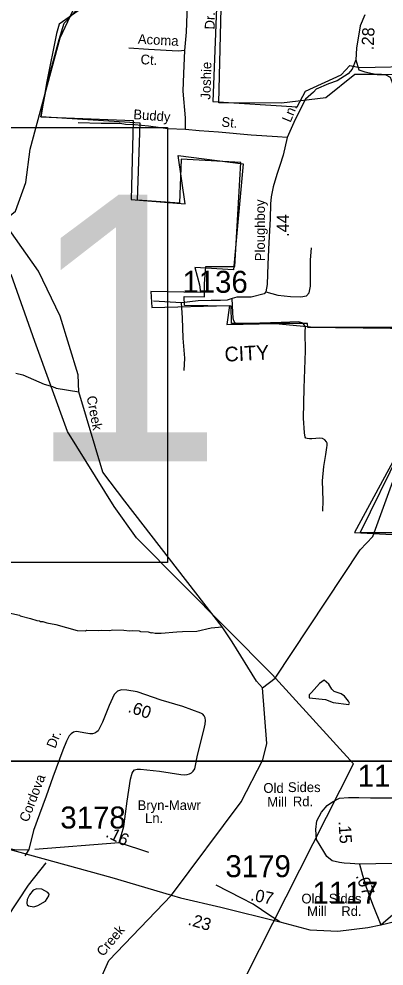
# Model space of a CAD drawing. Extents: x 1551653 to 1702041, y 811336 to 920032.
# Drawn here: x 1598429 to 1600880, y 829932 to 836287 of the extents above; entities that cross this region are included whole.
import ezdxf

# ---------------------------------------------------------------- set-up
doc = ezdxf.new("R2010")
doc.units = 0
for name, color, linetype in [('Old_Level_10', 7, 'Continuous'), ('Old_Level_11', 7, 'Continuous'), ('Old_Level_17', 7, 'Continuous'), ('Old_Level_19', 7, 'Continuous'), ('Old_Level_21', 7, 'Continuous'), ('Old_Level_28', 7, 'Continuous'), ('Old_Level_3', 7, 'Continuous'), ('Old_Level_31', 7, 'Continuous'), ('Old_Level_32', 7, 'Continuous'), ('Old_Level_35', 7, 'Continuous'), ('Old_Level_48', 7, 'Continuous'), ('Old_Level_49', 7, 'Continuous'), ('Old_Level_50', 7, 'Continuous'), ('Old_Level_59', 7, 'Continuous'), ('Old_Level_62', 7, 'Continuous'), ('Old_Level_63', 7, 'Continuous'), ('Old_Level_8', 7, 'Continuous')]:
    doc.layers.add(name, color=color, linetype=linetype)

msp = doc.modelspace()

# ---------------------------------------------------------------- linework, layer by layer
at = {"layer": 'Old_Level_28'}
for points in [[(1598278.891, 830739.447), (1599052.819, 830525.449), (1599453.178, 830408.016)], [(1599453.178, 830408.016), (1599514.44, 830390.902), (1599783.418, 830326.558), (1600180.305, 830228.098)], [(1600858.955, 830208.616), (1601017.494, 830245.941), (1601098.317, 830261.494), (1601213.335, 830280.157), (1601295.468, 830297.678), (1601373.817, 830322.704)], [(1600180.305, 830228.098), (1600381.523, 830175.37), (1600570.616, 830166.063), (1600771.915, 830189.953), (1600858.955, 830208.616)]]:
    msp.add_lwpolyline(points, dxfattribs=at)
at = {"layer": 'Old_Level_3'}
msp.add_lwpolyline([(1599427.263, 832639.9), (1592590.746, 832639.9), (1592590.746, 835089.795), (1592590.746, 835558.502), (1593094.94, 835558.502), (1599427.263, 835558.502), (1599427.263, 832639.9)], dxfattribs=at)
at = {"layer": 'Old_Level_31'}
msp.add_line((1599450.291, 830406.536), (1599450.291, 830406.536), dxfattribs=at)
at = {"layer": 'Old_Level_32'}
for points in [[(1600749.983, 836313.73), (1600719.542, 836241.366), (1600695.612, 836090.745), (1600689.313, 836012.381), (1600666.04, 835950.3), (1600639.844, 835919.018), (1600564.772, 835871.792), (1600506.859, 835850.326), (1600423.206, 835815.981), (1600407.09, 835794.439), (1600352.466, 835748.222), (1600313.857, 835675.238), (1600273.103, 835591.521), (1600229.504, 835491.286), (1600202.4, 835373.302), (1600180.951, 835302.464), (1600159.502, 835242.359), (1600135.908, 835160.788), (1600123.038, 835092.097), (1600116.603, 835047.018), (1600114.55, 834944.967), (1600105.971, 834786.118), (1600099.536, 834642.295), (1600095.618, 834503.932), (1600087.042, 834456.078), (1600075.942, 834442.661), (1599988, 834419.049), (1599909.5, 834420.472), (1599891.478, 834419.049), (1599859.304, 834410.462), (1599825.775, 834399.66), (1599780.873, 834397.975), (1599718.813, 834396.63), (1599631.941, 834395.436), (1599520.794, 834381.829), (1599333.304, 834392.236)], [(1600715.96, 830616.089), (1600652.005, 830620.048), (1600610.98, 830622.002), (1600579.723, 830625.911), (1600530.883, 830637.64), (1600495.718, 830666.962), (1600476.183, 830700.193), (1600427.343, 830782.293), (1600421.482, 830848.755), (1600429.297, 830907.398), (1600460.554, 830964.087), (1600497.672, 831009.046), (1600532.836, 831034.458), (1600581.676, 831057.915), (1600640.283, 831063.78), (1600710.612, 831063.78), (1600788.755, 831061.824)], [(1598535.112, 830717.143), (1599102.072, 830761.225), (1599299.591, 830696.42)], [(1601165.876, 830612.433), (1601114.832, 830618.818), (1600933.562, 830619.2), (1600715.96, 830616.089)], [(1600715.96, 830616.089), (1600734.612, 830541.437), (1600762.589, 830454.344), (1600806.109, 830336.145), (1600858.955, 830208.616)], [(1600858.955, 830208.616), (1601002.545, 830333.832), (1601111.642, 830436.821), (1601140.355, 830523.03), (1601165.876, 830612.433)], [(1600180.305, 830228.098), (1600107.458, 830276.182), (1600056.31, 830308.755), (1600000.235, 830348.281), (1599923.756, 830387.482), (1599752.146, 830475.218)]]:
    msp.add_lwpolyline(points, dxfattribs=at)
at = {"layer": 'Old_Level_35'}
msp.add_line((1598494.618, 830714.625), (1598469.463, 830672.75), dxfattribs=at)
for points in [[(1599542.651, 836075.331), (1599554.234, 836197.043), (1599557.129, 836321.652), (1599560.026, 836423.078)], [(1599542.651, 836075.331), (1599496.838, 836071.261), (1599299.348, 836081.872), (1599167.675, 836091.547)], [(1599547.992, 835544.927), (1599546.972, 835622.791), (1599532.119, 835802.61), (1599535.511, 835920.409), (1599542.651, 836075.331)], [(1600689.313, 836012.381), (1600711.342, 835945.667), (1600751.881, 835931.177), (1600832.959, 835913.79), (1600890.871, 835910.892), (1600919.827, 835896.403), (1600948.784, 835823.955), (1600969.052, 835760.202), (1600989.322, 835690.653), (1600974.844, 835629.797), (1600960.366, 835583.43), (1600971.949, 835516.779), (1601032.756, 835383.477), (1601070.399, 835313.927), (1601093.564, 835232.786)], [(1599547.992, 835544.927), (1599428.239, 835550.36), (1599299.419, 835568.201), (1599203.863, 835576.895), (1599144.932, 835578.941), (1599108.308, 835585.588), (1599047.5, 835585.588), (1598980.9, 835585.588), (1598827.433, 835588.486)], [(1600229.504, 835491.286), (1600163.566, 835496.023), (1599988.864, 835507.168), (1599769.527, 835526.026), (1599637.854, 835535.701), (1599547.992, 835544.927)], [(1600087.042, 834456.078), (1600166.59, 834433.565), (1600252.45, 834424.418), (1600322.226, 834421.403), (1600358.401, 834429.073), (1600376.609, 834448.715), (1600385.104, 834492.567), (1600385.878, 834550.582), (1600385.468, 834668.456), (1600392.535, 834750.359)], [(1599538.799, 833927.808), (1599541.864, 834009.792), (1599531.775, 834143.87), (1599527.572, 834281.833), (1599520.794, 834381.829)], [(1600469.368, 832984.411), (1600470.225, 833056.235), (1600466.097, 833188.193), (1600475.248, 833284.062), (1600488.269, 833363.842), (1600496.845, 833411.693), (1600498.925, 833425.46), (1600497.213, 833439.702), (1600492.63, 833450.401), (1600481.655, 833461.831), (1600467.63, 833470.919), (1600447.689, 833474.328), (1600395.753, 833468.977), (1600378.335, 833468.53), (1600363.785, 833471.427), (1600355.241, 833474.4), (1600349.946, 833479.711), (1600346.35, 833509.6), (1600339.733, 833607.589), (1600344.228, 833809.412), (1600351.498, 834059.205), (1600351.255, 834185.281), (1600351.619, 834223.093), (1600341.905, 834237.299), (1600328.309, 834247.781), (1600306.219, 834253.831), (1600190.265, 834249.178), (1600046.305, 834245.097), (1599930.469, 834236.639), (1599901.45, 834236.429), (1599889.091, 834238.68), (1599880.62, 834245.255), (1599872.126, 834260.635), (1599867.142, 834281.35), (1599865.472, 834317.403), (1599859.304, 834410.462)], [(1599102.072, 830761.225), (1599133.354, 830868.713), (1599155.605, 831038.355), (1599177.613, 831185.992), (1599190.024, 831225.763), (1599195.69, 831238.656), (1599204.276, 831247.688), (1599222.206, 831253.528), (1599244.407, 831253.076), (1599371.999, 831239.483), (1599515.433, 831217.561), (1599538.589, 831214.89), (1599557.444, 831217.111), (1599573.737, 831221.183), (1599587.497, 831228.705), (1599598.314, 831239.093), (1599609.872, 831256.468), (1599627.1, 831346.169), (1599671.155, 831515.372), (1599679.754, 831554.62), (1599682.057, 831579.387), (1599680.007, 831596.638), (1599672.5, 831611.398), (1599663.894, 831621.178), (1599650.659, 831629.653), (1599529.475, 831673.134), (1599384.249, 831715.099), (1599223.101, 831771.198), (1599153.324, 831784.019), (1599117.517, 831784.548), (1599091.346, 831776.874), (1599069.092, 831755.112), (1599034.142, 831679.577), (1598988.86, 831568.236), (1598960.077, 831510.585), (1598951.511, 831502.553), (1598937.951, 831495.024), (1598922.232, 831489.742), (1598905.818, 831489.473), (1598863.968, 831497.927), (1598828.082, 831504.46), (1598812.485, 831504.975), (1598796.189, 831500.703), (1598779.385, 831491.038), (1598765.894, 831477.104), (1598747.361, 831441.458), (1598722.695, 831379.726), (1598656.393, 831198.768), (1598612.784, 831071.38), (1598567.341, 830952.033), (1598525.901, 830842.614), (1598494.618, 830714.625)], [(1600788.755, 831061.824), (1600950.902, 831061.824), (1601183.378, 831050.096), (1601322.802, 831030.415)], [(1598278.891, 830739.447), (1598409.574, 830712.599), (1598494.618, 830714.625)], [(1598608.892, 830623.954), (1598490.53, 830474.58), (1598346.96, 830258.691), (1598300.051, 830092.54), (1598302.239, 829829.67)]]:
    msp.add_lwpolyline(points, dxfattribs=at)
at = {"layer": 'Old_Level_48'}
for points in [[(1601482.103, 837944.974), (1601318.378, 837447.056), (1601009.819, 837453.358), (1600830.254, 837833.203), (1600638.29, 837837.827), (1600644.586, 837421.844), (1601268.001, 837377.725), (1601154.653, 836671.816), (1601153.758, 835905.794), (1600862.935, 835913.992), (1600683.822, 835913.992), (1600487.971, 835757.991), (1600191.781, 835722.36), (1599770.54, 835724.238), (1599788.254, 836450.839), (1599394.503, 836436.576), (1599394.503, 836974.19), (1598827.554, 836340.312), (1598699.931, 836251.981), (1598681.039, 836188.954), (1598615.875, 835866.624), (1598575.282, 835630.155)], [(1598575.282, 835630.155), (1599194.812, 835604.578), (1599182.218, 835075.145), (1599544.008, 835045.563), (1599497.073, 835371.375), (1599934.801, 835313.987), (1599869.669, 834603.454), (1599609.141, 834619.243), (1599641.907, 834501.594), (1599648.204, 834451.172), (1599314.457, 834457.475), (1599320.754, 834350.328), (1599843.415, 834362.934), (1599824.523, 834236.879), (1600151.973, 834243.181), (1600410.155, 834217.97), (1601260.265, 834217.97)], [(1596938.881, 825577.865), (1598671.609, 827755.277), (1599119.846, 828312.551), (1599862.238, 829685.347), (1600674.667, 831289.209), (1600128.379, 831887.259), (1599217.898, 832804.701), (1599067.438, 833015.2), (1598754.812, 833517.546), (1598535.507, 834121.709), (1598377.22, 834572.633)], [(1603372.712, 832717.177), (1601540.814, 833193.635), (1601551.163, 833483.653), (1601012.979, 833452.58), (1600681.788, 832841.47), (1601437.317, 832800.039), (1601478.715, 832385.728), (1602099.698, 832365.012), (1602679.281, 832313.224), (1603031.172, 832188.93), (1603372.712, 832717.177)]]:
    msp.add_lwpolyline(points, dxfattribs=at)
at = {"layer": 'Old_Level_49'}
for points in [[(1599758.058, 836422.322), (1599730.006, 835733.344), (1600296.373, 835696.114), (1600352.476, 835802.11), (1600591.838, 835911.08), (1600651.058, 835973.432), (1600716.512, 835960.961), (1601131.051, 835970.314), (1601154.653, 836671.816)], [(1598575.282, 835630.155), (1598620.411, 835861.163), (1598698.333, 836147.978), (1598732.617, 836257.092), (1598854.174, 836384.912)], [(1601293.849, 834204.132), (1600367.536, 834215.392), (1600365.089, 834242.325), (1599856.776, 834242.155), (1599854.328, 834359.68), (1599540.061, 834364.118), (1599537.618, 834425.216), (1599675.67, 834421.55), (1599675.67, 834509.533), (1599684.222, 834625.621), (1599878.026, 834626.717), (1599917.648, 835323.428), (1599517.04, 835345.94), (1599505.787, 835051.043), (1599224.461, 835071.303), (1599242.466, 835586.81), (1598575.282, 835630.155)], [(1596938.881, 825577.865), (1598671.609, 827755.277), (1599119.846, 828312.551), (1599862.238, 829685.347), (1600674.667, 831289.209), (1600128.379, 831887.259), (1599217.898, 832804.701), (1599067.438, 833015.2), (1598754.812, 833517.546), (1598535.507, 834121.709), (1598377.22, 834572.633)], [(1603421.434, 832669.818), (1601491.412, 833138.099), (1601538.097, 833437.288), (1601077.118, 833450.381), (1601028.918, 833411.507), (1600986.098, 833381.713), (1600719.854, 832841.936), (1601453.379, 832841.936), (1601429.778, 832383.372), (1602099.698, 832365.012), (1602643.226, 832306.695), (1603009.99, 832153.998), (1603216.643, 832429.599), (1603421.434, 832669.818)]]:
    msp.add_lwpolyline(points, dxfattribs=at)
at = {"layer": 'Old_Level_50'}
msp.add_line((1599438.252, 830420.027), (1599438.252, 830420.027), dxfattribs=at)
at = {"layer": 'Old_Level_59'}
for points in [[(1600064.673, 831799.057), (1600148.642, 831863.033), (1600718.686, 832724.662), (1600803.68, 832814.885), (1601019.6, 833404.615), (1601163.649, 833601.977), (1601215.63, 833758.483), (1601280.632, 834216.724), (1601410.635, 834647.436), (1601633.629, 835105.778), (1601705.602, 835494.967), (1601841.654, 835653.011), (1602126.676, 835808.081), (1602210.645, 835881.9), (1602311.633, 835929.114), (1602691.698, 836256.223), (1603153.68, 837143.022)], [(1598355.666, 834955.526), (1598405.596, 834997.254), (1598475.622, 835189.491), (1598503.611, 835412.126), (1598704.665, 836159.797), (1598859.582, 836491.469)], [(1600064.673, 831799.057), (1600023.662, 831842.579), (1599860.646, 832108.531), (1599792.979, 832208.699), (1599139.708, 833050.618), (1598991.504, 833245.983), (1598831.592, 833783.807), (1598825.646, 833898.893), (1598705.588, 834291.926), (1598559.59, 834593.609), (1598362.638, 834873.351), (1598355.666, 834955.526)], [(1599331.612, 827474.252), (1599308.646, 827605.998), (1598958.622, 828263.087), (1598813.65, 828640.23), (1598815.598, 828732.144), (1598790.582, 828749.061), (1598727.631, 829016.244), (1598747.623, 829330.948), (1599031.62, 829968.557), (1599453.178, 830408.016), (1599920.624, 831033.854), (1600066.621, 831316.518), (1600092.662, 831424.324), (1600064.673, 831799.057)]]:
    msp.add_lwpolyline(points, dxfattribs=at)
at = {"layer": 'Old_Level_62'}
for points in [[(1598408.057, 833910.171), (1598455.937, 833899.508), (1598527.397, 833868.494), (1598563.179, 833851.987), (1598598.96, 833835.532), (1598654.735, 833820.716), (1598678.521, 833810.413), (1598831.592, 833783.807)], [(1598362.125, 832301.178), (1598431.946, 832286.209), (1598437.892, 832282.108), (1598507.61, 832265.14), (1598549.338, 832250.582), (1598567.28, 832248.326), (1598573.226, 832244.225), (1598589.22, 832244.02), (1598617.108, 832235.613), (1598676.88, 832224.796), (1598820.314, 832182.812), (1598876.191, 832181.992), (1598882.24, 832185.939), (1598964.158, 832182.812), (1598980.255, 832186.554), (1599036.131, 832183.786), (1599060.225, 832187.426), (1599132.096, 832186.451), (1599172.081, 832181.889), (1599188.075, 832183.683), (1599235.955, 832181.017), (1599243.952, 832176.866), (1599295.83, 832174.148), (1599315.823, 832167.894), (1599323.82, 832169.791), (1599343.71, 832165.485), (1599383.695, 832164.972), (1599487.759, 832173.482), (1599527.744, 832176.916), (1599623.708, 832179.582), (1599719.98, 832202.24), (1599792.979, 832208.699)], [(1600529.902, 831790.591), (1600509.602, 831823.246), (1600478.947, 831851.286), (1600446.754, 831827.705), (1600392.107, 831768.189), (1600378.266, 831750.965), (1600378.061, 831732.203), (1600486.431, 831721.591), (1600537.797, 831700.317), (1600643.296, 831687.399), (1600647.192, 831696.729), (1600641.656, 831709.493), (1600613.358, 831743.121), (1600592.443, 831758.398), (1600545.179, 831774.443), (1600529.902, 831790.591)], [(1598555.387, 830337.958), (1598606.137, 830368.254), (1598630.333, 830403.473), (1598632.076, 830413.879), (1598622.234, 830426.541), (1598583.274, 830449.097), (1598548.62, 830449.917), (1598525.244, 830442.227), (1598499.408, 830410.803), (1598483.619, 830378.866), (1598481.671, 830354.67), (1598484.439, 830343.341), (1598493.154, 830335.754), (1598529.858, 830329.91), (1598555.387, 830337.958)]]:
    msp.add_lwpolyline(points, dxfattribs=at)
at = {"layer": 'Old_Level_63'}
for points in [[(1569096.749, 874749.337), (1631612.821, 874749.337), (1631612.821, 831307.151), (1569096.749, 831307.151), (1569096.749, 874749.337)], [(1577049.889, 831307.151), (1641328.558, 831307.151), (1641328.558, 811336.298), (1577049.889, 811336.298), (1577049.889, 831307.151)]]:
    msp.add_lwpolyline(points, dxfattribs=at)

# ---------------------------------------------------------------- texts
at = {"layer": 'Old_Level_10'}
for s, rotation, p in [('Dr.', 88.4652778, (1599741.613, 836214.915)), ('Acoma', 356.9247194, (1599226.002, 836120.279)), ('Ct.', 356.9247194, (1599243.862, 835983.352)), ('Joshie', 88.3504389, (1599713.928, 835744.577)), ('Buddy', 355.763225, (1599195.154, 835614.943)), ('St.', 355.0858861, (1599785.901, 835564.355)), ('Dr.', 68.2206444, (1598672.1, 831387.793)), ('Cordova', 69.1550389, (1598490.293, 830893.215)), ('Bryn-Mawr', 0.1262444, (1599225.429, 830978.396)), ('Ln.', 0.24545, (1599275.541, 830892.08))]:
    msp.add_text(s, height=65.6167, rotation=rotation, dxfattribs=at).set_placement(p)
at = {"layer": 'Old_Level_11'}
for s, rotation, p in [('Ln.', 67.4002833, (1600251.653, 835587.59)), ('Ploughboy', 89.9564139, (1600079.768, 834660.931))]:
    msp.add_text(s, height=65.6167, rotation=rotation, dxfattribs=at).set_placement(p)
for s, p in [('Old', (1600069.696, 831094.18)), ('Sides', (1600234.467, 831099.531)), ('Mill', (1600095.959, 831000.703)), ('Rd.', (1600267.33, 831004.1)), ('Old', (1600325.295, 830352.086)), ('Sides', (1600509.017, 830352.159)), ('Mill', (1600363.084, 830268.188)), ('Rd.', (1600592.475, 830268.26))]:
    msp.add_text(s, height=65.6167, dxfattribs=at).set_placement(p)
at = {"layer": 'Old_Level_17'}
for s, rotation, p in [('.28', 87.5736278, (1600809.737, 836075.914)), ('.44', 89.9564139, (1600241.438, 834824.181)), ('.60', 341.0692306, (1599155.54, 831638.596)), ('.15', 273.8236528, (1600573.516, 830903.392)), ('.16', 333.3277139, (1599005.247, 830802.167)), ('.07', 290.7100361, (1600688.308, 830538.012)), ('.07', 348.3282917, (1599979.284, 830374.252)), ('.23', 343.5519722, (1599558.72, 830210.498))]:
    msp.add_text(s, height=82.0208, rotation=rotation, dxfattribs=at).set_placement(p)
at = {"layer": 'Old_Level_19'}
msp.add_text('CITY', height=98.425, rotation=2.9039278, dxfattribs=at).set_placement((1599811.492, 833986.869))
at = {"layer": 'Old_Level_21'}
for rotation, p in [(280.5996833, (1598882.911, 833752.163)), (50.154575, (1598994.077, 829992.194))]:
    msp.add_text('Creek', height=65.6167, rotation=rotation, dxfattribs=at).set_placement(p)
at = {"layer": 'Old_Level_3'}
msp.add_text('I-911', height=1788.0542, dxfattribs=at).set_placement((1594358.469, 833318.912))
at = {"layer": 'Old_Level_8'}
for s, p in [('1136', (1599525.962, 834449.025)), ('1116', (1600702.243, 831134.986)), ('3178', (1598706.734, 830855.016)), ('3179', (1599814.762, 830528.566)), ('1117', (1600399.925, 830349.864))]:
    msp.add_text(s, height=147.6375, dxfattribs=at).set_placement(p)

doc.saveas('drawing.dxf')
